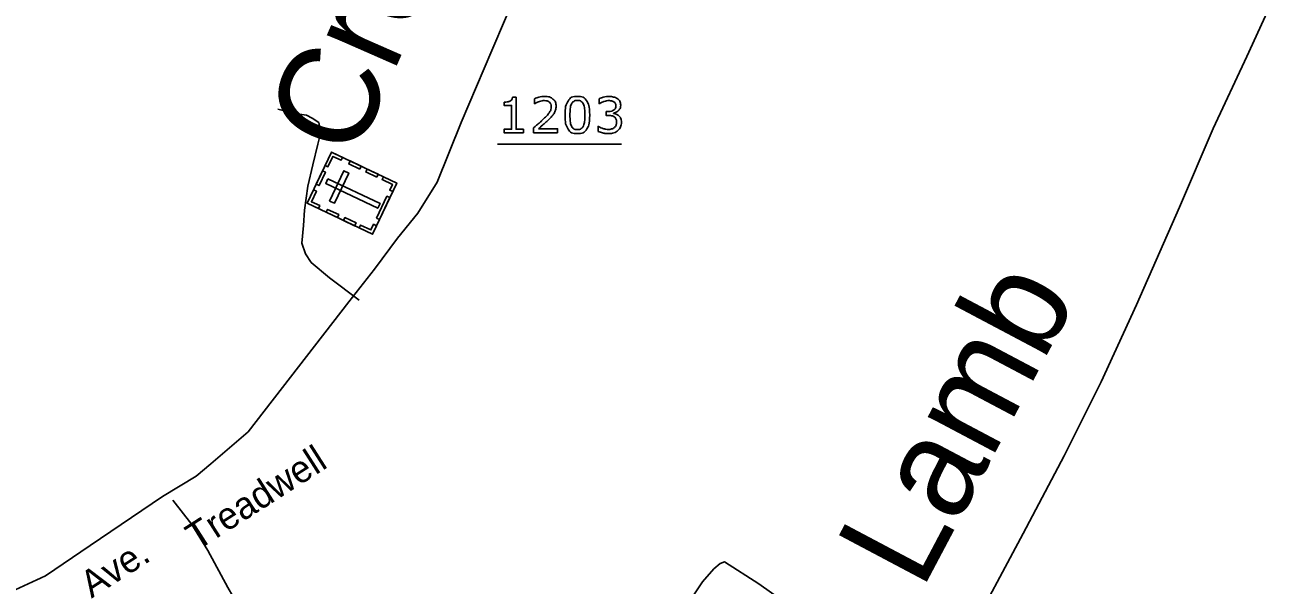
# Model space of a CAD drawing. Extents: x 2093524 to 2270757, y 289120 to 570408.
# Drawn here: x 2179619 to 2183992, y 381547 to 383518 of the extents above; entities that cross this region are included whole.
import ezdxf

# ---------------------------------------------------------------- set-up
doc = ezdxf.new("R2010")
doc.units = 0
for name, color, linetype in [('Exist Cultural Cemetery CELL', 7, 'Continuous'), ('Exist Road Non-System Type 51', 7, 'Continuous'), ('Exist Road Secondary Type 51 Attributed', 7, 'Continuous'), ('Exist Road Secondary Type 51 Label', 7, 'Continuous'), ('Exist Road Secondary Type 51 Number Label', 7, 'Continuous')]:
    doc.layers.add(name, color=color, linetype=linetype)

msp = doc.modelspace()

# ---------------------------------------------------------------- linework, layer by layer
at = {"layer": 'Exist Cultural Cemetery CELL'}
for p, q in [((2180612.8, 382890.2), (2180697.9, 383070.1)), ((2180697.9, 383070.1), (2180928.1, 382961.3)), ((2180928.1, 382961.3), (2180843, 382781.3)), ((2180843, 382781.3), (2180612.8, 382890.2))]:
    msp.add_line(p, q, dxfattribs=at)
for points in [[(2180737.1, 383051.7), (2180732.3, 383041.4), (2180703.2, 383055.2), (2180685.9, 383018.5), (2180675.8, 383023.3), (2180698, 383070.2)], [(2180798.3, 383010.1), (2180759.2, 383028.6), (2180764, 383038.9), (2180803.2, 383020.4)], [(2180644.5, 382957.1), (2180666.6, 383004), (2180677, 382999.1), (2180654.8, 382952.2)], [(2180685.9, 382976.2), (2180677.9, 382959.3), (2180861.3, 382872.6), (2180869.2, 382889.5)], [(2180691.8, 382898), (2180708.7, 382890), (2180759, 382996.4), (2180742.1, 383004.4)], [(2180857.9, 382981.9), (2180818.8, 383000.4), (2180823.6, 383010.7), (2180862.8, 382992.2)], [(2180914, 382931.4), (2180903.6, 382936.3), (2180913, 382956.2), (2180876.4, 382973.4), (2180881.2, 382983.5), (2180928.1, 382961.3)], [(2180652, 382871.6), (2180656.8, 382881.9), (2180627.7, 382895.7), (2180645.1, 382932.3), (2180635, 382937.1), (2180612.8, 382890.2)], [(2180857.2, 382838.2), (2180893.5, 382914.9), (2180903.8, 382910), (2180867.5, 382833.3)], [(2180719, 382839.9), (2180679.9, 382858.4), (2180684.7, 382868.7), (2180723.9, 382850.2)], [(2180779.8, 382811.2), (2180740.6, 382829.7), (2180745.5, 382840), (2180784.7, 382821.5)], [(2180857.1, 382811.3), (2180846.7, 382816.2), (2180837.3, 382796.3), (2180800.8, 382813.6), (2180796, 382803.5), (2180843, 382781.3)]]:
    msp.add_lwpolyline(points, close=True, dxfattribs=at)
at = {"layer": 'Exist Road Non-System Type 51'}
for points in [[(2180509.7, 383221.1), (2180569.8, 383205.5), (2180609.9, 383199.7), (2180629.9, 383189.7), (2180654, 383173.8), (2180660.3, 383139.9), (2180650.5, 383097.9), (2180632.8, 383025.9), (2180615.3, 382949.8), (2180603.8, 382865.7), (2180600.2, 382811.8), (2180594.3, 382749.7), (2180606.6, 382711.8), (2180626.8, 382681.9), (2180691.1, 382628.2), (2180795.5, 382548.9)], [(2180450.2, 381355.4), (2180416.9, 381397.6), (2180414.2, 381401.1), (2180385.9, 381447.1), (2180333.3, 381538.7), (2180262.7, 381668.3), (2180206.1, 381759.8), (2180139.6, 381845.5)], [(2182345.2, 381450.1), (2182202.7, 381551.1), (2182082.2, 381628.5), (2182066.3, 381622.4), (2182044.3, 381604.2), (2182004.6, 381558), (2181881.8, 381375.3)]]:
    msp.add_lwpolyline(points, dxfattribs=at)
at = {"layer": 'Exist Road Secondary Type 51 Attributed'}
for points in [[(2179538.8, 381508.8), (2179691.4, 381579.1), (2179848.5, 381685.7), (2180103.1, 381858.3), (2180222.2, 381930.7), (2180273.9, 381973), (2180405.4, 382086.4), (2180759.2, 382543.5), (2180849.4, 382658), (2180931, 382767.3), (2181002.1, 382854.9), (2181069.8, 382964.2), (2181154.8, 383174.1), (2181262.3, 383427.4), (2181503.4, 383991.1)], [(2183992.1, 383562.6), (2183921, 383406.2), (2183802.4, 383153.6), (2183684.1, 382877), (2183532.1, 382532.3), (2183407.5, 382261.7), (2183277.2, 382001.1), (2183132.8, 381728.4), (2182932.9, 381353.5)]]:
    msp.add_lwpolyline(points, dxfattribs=at)
at = {"layer": 'Exist Road Secondary Type 51 Number Label'}
msp.add_line((2181282.7, 383098), (2181718.9, 383098), dxfattribs=at)
for points in [[(2181373.7, 383138), (2181306.1, 383138), (2181306.1, 383150.8), (2181332.1, 383150.8), (2181332.1, 383234.5), (2181306.1, 383234.5), (2181306.1, 383246)], [(2181335.2, 383263.4), (2181348.2, 383263.4), (2181348.2, 383150.8), (2181373.7, 383150.8), (2181373.7, 383138)], [(2181413.3, 383240.3), (2181412.5, 383240.3), (2181412.5, 383257.9)], [(2181640.9, 383240.3), (2181640.1, 383240.3), (2181640.1, 383257.8)], [(2181673, 383198.9), (2181665.4, 383198.9), (2181665.4, 383212.8), (2181671.3, 383212.8)], [(2181691.6, 383207.5), (2181691.6, 383206.4)], [(2181494.1, 383138), (2181409.4, 383138), (2181409.4, 383155.7)], [(2181426.8, 383152.5), (2181494.1, 383152.5), (2181494.1, 383138)], [(2181636.5, 383143.2), (2181636.5, 383160.8), (2181637.8, 383160.8)]]:
    msp.add_lwpolyline(points, dxfattribs=at)
for points in [[(2181306.1, 383246), (2181311.3, 383246), (2181317.4, 383246.8), (2181323.4, 383247.7), (2181326.5, 383249.4), (2181330.4, 383251.5), (2181332.6, 383254.7), (2181334.8, 383258), (2181335.2, 383263.4)], [(2181409.4, 383155.7), (2181418.3, 383163.2), (2181427.1, 383170.8), (2181436, 383178.3), (2181443.7, 383185.8), (2181459.8, 383201.4), (2181465.8, 383210.6), (2181471.8, 383219.8), (2181471.8, 383230.4), (2181471.8, 383240.2), (2181465.3, 383245.7), (2181458.9, 383251.2), (2181447.4, 383251.2), (2181439.7, 383251.2), (2181430.8, 383248.5), (2181421.8, 383245.8), (2181413.3, 383240.3)], [(2181412.5, 383257.9), (2181418.5, 383260.8), (2181428.4, 383263.2), (2181438.4, 383265.7), (2181447.7, 383265.7), (2181467, 383265.7), (2181477.9, 383256.4), (2181488.8, 383247.1), (2181488.8, 383231.3), (2181488.8, 383224.1), (2181487, 383218), (2181485.2, 383211.8), (2181481.7, 383206.3), (2181478.4, 383201.1), (2181474, 383196), (2181469.6, 383191), (2181463.3, 383184.9), (2181454.3, 383176.1), (2181444.7, 383167.8), (2181435.1, 383159.5), (2181426.8, 383152.5)], [(2181607.2, 383200.6), (2181607.2, 383166.9), (2181596.7, 383151.1), (2181586.2, 383135.4), (2181564, 383135.4), (2181541.5, 383135.4), (2181531.1, 383151.3), (2181520.8, 383167.3), (2181520.8, 383200.4), (2181520.8, 383233.8), (2181531.3, 383249.7), (2181541.8, 383265.7), (2181564, 383265.7), (2181586.5, 383265.7), (2181596.9, 383249.5), (2181607.2, 383233.3), (2181607.2, 383200.6)], [(2181585.1, 383162.4), (2181588.1, 383169.2), (2181589.1, 383178.4), (2181590.2, 383187.6), (2181590.2, 383200.6), (2181590.2, 383213.4), (2181589.1, 383222.8), (2181588.1, 383232.2), (2181585.1, 383238.8), (2181582.1, 383245.2), (2181577, 383248.5), (2181572, 383251.8), (2181564, 383251.8), (2181556.1, 383251.8), (2181551, 383248.5), (2181545.8, 383245.2), (2181542.8, 383238.6), (2181539.9, 383232.4), (2181538.9, 383222.4), (2181537.8, 383212.4), (2181537.8, 383200.4), (2181537.8, 383187.3), (2181538.7, 383178.5), (2181539.7, 383169.7), (2181542.7, 383162.7), (2181545.5, 383156.1), (2181550.5, 383152.7), (2181555.6, 383149.2), (2181564, 383149.2), (2181571.9, 383149.2), (2181577.1, 383152.5), (2181582.3, 383155.8), (2181585.1, 383162.4)], [(2181640.1, 383257.8), (2181646.1, 383260.7), (2181656, 383263.2), (2181666, 383265.7), (2181675.3, 383265.7), (2181684.5, 383265.7), (2181691.4, 383264), (2181698.4, 383262.3), (2181704, 383258.6), (2181710.1, 383254.6), (2181713.2, 383248.9), (2181716.3, 383243.1), (2181716.3, 383235.5), (2181716.3, 383225.1), (2181709, 383217.3), (2181701.6, 383209.6), (2181691.6, 383207.5)], [(2181671.3, 383212.8), (2181684.1, 383212.8), (2181691.7, 383218.1), (2181699.3, 383223.5), (2181699.3, 383233.8), (2181699.3, 383238.3), (2181697.3, 383241.7), (2181695.4, 383245.1), (2181692, 383247.3), (2181688.3, 383249.5), (2181684.2, 383250.3), (2181680.1, 383251.2), (2181674.9, 383251.2), (2181666.9, 383251.2), (2181657.9, 383248.3), (2181648.9, 383245.5), (2181640.9, 383240.3)], [(2181709.6, 383198.2), (2181713.7, 383194.6), (2181716.3, 383189.1), (2181718.9, 383183.7), (2181718.9, 383175), (2181718.9, 383166.4), (2181715.8, 383159.3), (2181712.7, 383152.2), (2181707, 383146.9), (2181700.7, 383141), (2181692.2, 383138.2), (2181683.7, 383135.4), (2181673.5, 383135.4), (2181663.1, 383135.4), (2181653.1, 383137.8), (2181643, 383140.3), (2181636.5, 383143.2)], [(2181637.8, 383160.8), (2181644.9, 383156.1), (2181654.6, 383153), (2181664.3, 383149.8), (2181673.2, 383149.8), (2181678.5, 383149.8), (2181684.5, 383151.6), (2181690.5, 383153.4), (2181694.2, 383156.8), (2181698, 383160.5), (2181699.9, 383165), (2181701.8, 383169.5), (2181701.8, 383176.3), (2181701.8, 383183), (2181699.7, 383187.4), (2181697.5, 383191.9), (2181693.7, 383194.4), (2181690, 383197), (2181684.6, 383198), (2181679.2, 383198.9), (2181673, 383198.9)], [(2181691.6, 383206.4), (2181695.6, 383205.7), (2181700.8, 383203.5), (2181706, 383201.4), (2181709.6, 383198.2)]]:
    msp.add_open_spline(points, degree=3, dxfattribs=at)

# ---------------------------------------------------------------- texts
at = {"layer": 'Exist Road Secondary Type 51 Label'}
for s, height, rotation, p in [('Crenshaw', 350, 66.3066, (2180779.4, 383035.4)), ('Lamb', 350, 62.096, (2182776.3, 381524.9)), ('Treadwell', 95, 32.6112, (2180225.7, 381666.8)), ('Ave.', 95, 32.6112, (2179853.4, 381499))]:
    msp.add_text(s, height=height, rotation=rotation, dxfattribs=at).set_placement(p)

doc.saveas('drawing.dxf')
